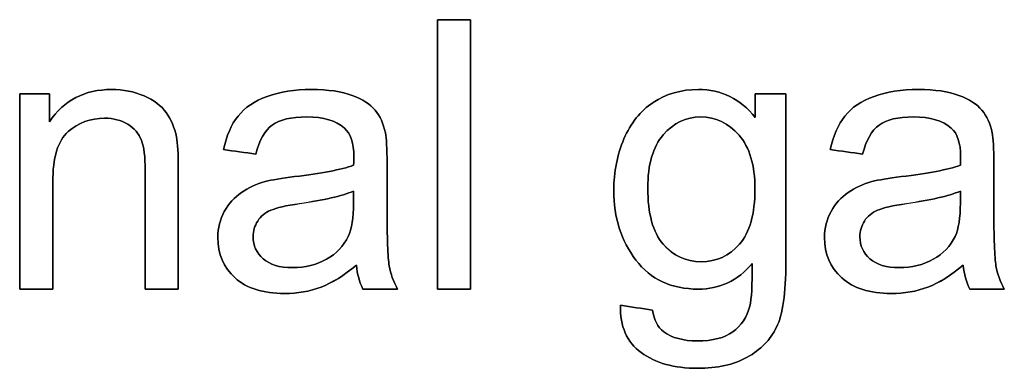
# Model space of a CAD drawing. Header units: inches. Extents: x 0 to 20790, y -12 to 14700.
# Tile 304 of 358: x 12333 to 12699, y 11750 to 11880. Entities that reach past the tile are written whole.
import ezdxf

# ---------------------------------------------------------------- set-up
doc = ezdxf.new("R2010")
doc.units = ezdxf.units.IN
doc.layers.add('1', color=7, linetype='Continuous', true_color=0xffffff)
doc.layers.add('254', color=7, linetype='Continuous', true_color=0xffffff)

msp = doc.modelspace()

# ---------------------------------------------------------------- linework, layer by layer
at = {"layer": '1', "color": 2, "linetype": 'Continuous', "lineweight": 25}
for points, knots in [([(12488.523, 11879.754), (12488.523, 11846.42), (12488.523, 11813.087), (12488.523, 11779.754), (12492.616, 11779.754), (12496.709, 11779.754), (12500.803, 11779.754), (12500.803, 11813.087), (12500.803, 11846.42), (12500.803, 11879.754), (12496.709, 11879.754), (12492.616, 11879.754), (12488.523, 11879.754)], [0, 0, 0, 0, 0.4453178, 0.4453178, 0.4453178, 0.5, 0.5, 0.5, 0.9453178, 0.9453178, 0.9453178, 1, 1, 1, 1]), ([(12333.42, 11852.202), (12333.42, 11828.052), (12333.42, 11803.903), (12333.42, 11779.754), (12337.513, 11779.754), (12341.606, 11779.754), (12345.699, 11779.754), (12345.699, 11792.945), (12345.699, 11806.137), (12345.699, 11828.59), (12347.592, 11834.883), (12355.201, 11841.521), (12359.718, 11843.197), (12368.211, 11843.197), (12371.051, 11842.455), (12375.944, 11839.499), (12377.625, 11837.518), (12378.572, 11835.036), (12379.544, 11832.555), (12380.004, 11828.82), (12380.004, 11809.139), (12380.004, 11794.446), (12380.004, 11779.754), (12384.097, 11779.754), (12388.191, 11779.754), (12392.284, 11779.754), (12392.284, 11794.6), (12392.284, 11809.446), (12392.284, 11829.971), (12392.053, 11833.962), (12391.619, 11836.239), (12390.877, 11839.743), (12389.598, 11842.762), (12385.953, 11847.844), (12383.228, 11849.899), (12375.921, 11853.068), (12371.895, 11853.839), (12357.467, 11853.839), (12349.792, 11849.848), (12344.471, 11841.892), (12344.471, 11845.329), (12344.471, 11848.765), (12344.471, 11852.202), (12340.787, 11852.202), (12337.103, 11852.202), (12333.42, 11852.202)], [0, 0, 0, 0, 0.1641372, 0.1641372, 0.1641372, 0.191957, 0.191957, 0.191957, 0.2816181, 0.2816181, 0.3445605, 0.3445605, 0.4072634, 0.4072634, 0.4466064, 0.4466064, 0.4856496, 0.4856496, 0.4856496, 0.5169313, 0.5169313, 0.6090651, 0.6090651, 0.6090651, 0.6413431, 0.6413431, 0.6413431, 0.7584182, 0.7584182, 0.803204, 0.803204, 0.803204, 0.8296833, 0.8296833, 0.8563396, 0.8563396, 0.8829284, 0.8829284, 0.9440358, 0.9440358, 0.9440358, 0.9710461, 0.9710461, 0.9710461, 1, 1, 1, 1]), ([(12445.262, 11780.5), (12449.459, 11782.082), (12453.834, 11784.819), (12458.388, 11788.682), (12458.746, 11785.279), (12459.564, 11782.286), (12460.843, 11779.754), (12465.116, 11779.754), (12469.388, 11779.754), (12473.66, 11779.754), (12472.125, 11782.516), (12471.076, 11785.433), (12470.052, 11791.474), (12469.772, 11798.684), (12469.772, 11815.577), (12469.772, 11821.034), (12469.772, 11831.941), (12469.567, 11835.701), (12469.158, 11837.799), (12468.441, 11841.176), (12467.162, 11843.939), (12463.542, 11848.375), (12460.69, 11850.181), (12452.942, 11853.106), (12447.925, 11853.839), (12435.517, 11853.839), (12430.017, 11852.969), (12420.572, 11849.581), (12416.945, 11847.137), (12414.463, 11843.964), (12411.956, 11840.818), (12410.166, 11836.674), (12409.066, 11831.532), (12413.065, 11830.986), (12417.064, 11830.44), (12421.063, 11829.894), (12422.394, 11835.036), (12424.415, 11838.618), (12429.94, 11842.66), (12434.187, 11843.657), (12446.159, 11843.657), (12450.815, 11842.276), (12456.277, 11837.481), (12457.441, 11833.936), (12457.441, 11828.487), (12457.415, 11827.413), (12457.364, 11825.724), (12452.683, 11824.087), (12445.366, 11822.68), (12430.604, 11820.926), (12426.973, 11820.301), (12424.543, 11819.662), (12421.268, 11818.741), (12418.326, 11817.41), (12413.119, 11813.837), (12410.984, 11811.501), (12407.772, 11805.637), (12406.942, 11802.394), (12406.942, 11792.8), (12409.091, 11787.838), (12417.635, 11780.061), (12423.75, 11778.116), (12436.541, 11778.116), (12441.043, 11778.909), (12445.262, 11780.5)], [0, 0, 0, 0, 0.0765039, 0.0765039, 0.0765039, 0.1223348, 0.1223348, 0.1223348, 0.1854242, 0.1854242, 0.1854242, 0.2310898, 0.2310898, 0.2768206, 0.2768206, 0.2986459, 0.2986459, 0.3204371, 0.3204371, 0.3204371, 0.351304, 0.351304, 0.3819584, 0.3819584, 0.4127907, 0.4127907, 0.4437503, 0.4437503, 0.4749126, 0.4749126, 0.4749126, 0.5152084, 0.5152084, 0.5152084, 0.5508908, 0.5508908, 0.5508908, 0.5880256, 0.5880256, 0.6251605, 0.6251605, 0.6649244, 0.6649244, 0.6941768, 0.6941768, 0.696714, 0.696714, 0.696714, 0.7608957, 0.7608957, 0.7924142, 0.7924142, 0.7924142, 0.8204189, 0.8204189, 0.8482961, 0.8482961, 0.875987, 0.875987, 0.9235432, 0.9235432, 0.9710993, 0.9710993, 1, 1, 1, 1]), ([(12568.339, 11771.977), (12564.357, 11772.565), (12560.374, 11773.153), (12556.392, 11773.742), (12556.213, 11765.939), (12558.771, 11760.081), (12569.413, 11752.304), (12576.397, 11750.36), (12592.309, 11750.36), (12598.449, 11751.716), (12608.396, 11757.174), (12612.033, 11760.9), (12616.638, 11770.314), (12617.789, 11778.295), (12617.789, 11810.452), (12617.789, 11831.327), (12617.789, 11852.202), (12614.011, 11852.202), (12610.234, 11852.202), (12606.456, 11852.202), (12606.456, 11849.285), (12606.456, 11846.369), (12606.456, 11843.453), (12600.905, 11850.385), (12593.87, 11853.839), (12578.904, 11853.839), (12573.327, 11852.227), (12563.811, 11845.883), (12560.178, 11841.355), (12555.202, 11829.659), (12553.936, 11823.294), (12553.936, 11806.333), (12556.674, 11797.712), (12567.572, 11783.335), (12575.297, 11779.754), (12593.256, 11779.754), (12599.933, 11782.9), (12605.305, 11789.245), (12605.356, 11781.237), (12605.049, 11775.967), (12603.353, 11769.388), (12601.237, 11766.195), (12595.047, 11761.642), (12590.672, 11760.516), (12579.697, 11760.516), (12575.528, 11761.642), (12570.213, 11765.616), (12568.825, 11768.293), (12568.339, 11771.977)], [0, 0, 0, 0, 0.0346674, 0.0346674, 0.0346674, 0.0920587, 0.0920587, 0.14945, 0.14945, 0.1976723, 0.1976723, 0.2456003, 0.2456003, 0.2935283, 0.2935283, 0.3822114, 0.3822114, 0.3822114, 0.4068085, 0.4068085, 0.4068085, 0.4257978, 0.4257978, 0.4257978, 0.4788047, 0.4788047, 0.5186392, 0.5186392, 0.5584738, 0.5584738, 0.5985193, 0.5985193, 0.6568077, 0.6568077, 0.7150962, 0.7150962, 0.7619967, 0.7619967, 0.7619967, 0.7961642, 0.7961642, 0.8525884, 0.8525884, 0.9090126, 0.9090126, 0.9611354, 0.9611354, 1, 1, 1, 1]), ([(12670.486, 11780.5), (12674.683, 11782.082), (12679.058, 11784.819), (12683.611, 11788.682), (12683.97, 11785.279), (12684.788, 11782.286), (12686.067, 11779.754), (12690.339, 11779.754), (12694.612, 11779.754), (12698.884, 11779.754), (12697.349, 11782.516), (12696.3, 11785.433), (12695.276, 11791.474), (12694.995, 11798.684), (12694.995, 11815.577), (12694.995, 11821.034), (12694.995, 11831.941), (12694.791, 11835.701), (12694.381, 11837.799), (12693.665, 11841.176), (12692.386, 11843.939), (12688.766, 11848.375), (12685.914, 11850.181), (12678.166, 11853.106), (12673.148, 11853.839), (12660.741, 11853.839), (12655.241, 11852.969), (12645.796, 11849.581), (12642.169, 11847.137), (12639.687, 11843.964), (12637.18, 11840.818), (12635.389, 11836.674), (12634.289, 11831.532), (12638.289, 11830.986), (12642.288, 11830.44), (12646.287, 11829.894), (12647.618, 11835.036), (12649.639, 11838.618), (12655.164, 11842.66), (12659.411, 11843.657), (12671.383, 11843.657), (12676.039, 11842.276), (12681.501, 11837.481), (12682.665, 11833.936), (12682.665, 11828.487), (12682.639, 11827.413), (12682.588, 11825.724), (12677.907, 11824.087), (12670.59, 11822.68), (12655.828, 11820.926), (12652.197, 11820.301), (12649.766, 11819.662), (12646.492, 11818.741), (12643.55, 11817.41), (12638.343, 11813.837), (12636.208, 11811.501), (12632.995, 11805.637), (12632.166, 11802.394), (12632.166, 11792.8), (12634.315, 11787.838), (12642.859, 11780.061), (12648.973, 11778.116), (12661.764, 11778.116), (12666.267, 11778.909), (12670.486, 11780.5)], [0, 0, 0, 0, 0.0765039, 0.0765039, 0.0765039, 0.1223348, 0.1223348, 0.1223348, 0.1854242, 0.1854242, 0.1854242, 0.2310898, 0.2310898, 0.2768206, 0.2768206, 0.2986459, 0.2986459, 0.3204371, 0.3204371, 0.3204371, 0.351304, 0.351304, 0.3819584, 0.3819584, 0.4127907, 0.4127907, 0.4437503, 0.4437503, 0.4749126, 0.4749126, 0.4749126, 0.5152084, 0.5152084, 0.5152084, 0.5508908, 0.5508908, 0.5508908, 0.5880256, 0.5880256, 0.6251605, 0.6251605, 0.6649244, 0.6649244, 0.6941768, 0.6941768, 0.696714, 0.696714, 0.696714, 0.7608957, 0.7608957, 0.7924142, 0.7924142, 0.7924142, 0.8204189, 0.8204189, 0.8482961, 0.8482961, 0.875987, 0.875987, 0.9235432, 0.9235432, 0.9710993, 0.9710993, 1, 1, 1, 1]), ([(12572.233, 11796.45), (12568.441, 11800.833), (12566.548, 11807.766), (12566.548, 11826.006), (12568.467, 11832.58), (12576.114, 11841.459), (12580.746, 11843.657), (12591.746, 11843.657), (12596.479, 11841.406), (12604.358, 11832.401), (12606.328, 11825.724), (12606.328, 11807.587), (12604.41, 11800.782), (12596.786, 11792.084), (12592.053, 11789.91), (12580.721, 11789.91), (12575.988, 11792.11), (12572.233, 11796.45)], [0, 0, 0, 0, 0.1302048, 0.1302048, 0.2495592, 0.2495592, 0.3696509, 0.3696509, 0.4919978, 0.4919978, 0.6143447, 0.6143447, 0.7427029, 0.7427029, 0.871061, 0.871061, 1, 1, 1, 1]), ([(12437.31, 11811.464), (12446.211, 11812.754), (12452.913, 11814.289), (12457.364, 11816.106), (12457.364, 11814.605), (12457.364, 11813.104), (12457.364, 11806.205), (12456.699, 11802.112), (12455.394, 11799.324), (12453.655, 11795.742), (12450.943, 11792.903), (12443.576, 11788.758), (12439.38, 11787.735), (12429.864, 11787.735), (12426.257, 11788.81), (12421.306, 11793.199), (12420.04, 11795.921), (12420.04, 11801.319), (12420.629, 11803.263), (12422.868, 11806.776), (12424.517, 11808.098), (12426.589, 11809.019), (12428.687, 11809.915), (12432.268, 11810.733), (12437.31, 11811.464)], [0, 0, 0, 0, 0.1667307, 0.1667307, 0.1667307, 0.2031213, 0.2031213, 0.3340034, 0.3340034, 0.3340034, 0.4399845, 0.4399845, 0.5459656, 0.5459656, 0.6530924, 0.6530924, 0.7596728, 0.7596728, 0.8287836, 0.8287836, 0.8971838, 0.8971838, 0.8971838, 1, 1, 1, 1]), ([(12662.533, 11811.464), (12671.434, 11812.754), (12678.137, 11814.289), (12682.588, 11816.106), (12682.588, 11814.605), (12682.588, 11813.104), (12682.588, 11806.205), (12681.923, 11802.112), (12680.618, 11799.324), (12678.879, 11795.742), (12676.167, 11792.903), (12668.799, 11788.758), (12664.604, 11787.735), (12655.088, 11787.735), (12651.48, 11788.81), (12646.53, 11793.199), (12645.264, 11795.921), (12645.264, 11801.319), (12645.852, 11803.263), (12648.092, 11806.776), (12649.741, 11808.098), (12651.813, 11809.019), (12653.911, 11809.915), (12657.492, 11810.733), (12662.533, 11811.464)], [0, 0, 0, 0, 0.1667307, 0.1667307, 0.1667307, 0.2031213, 0.2031213, 0.3340034, 0.3340034, 0.3340034, 0.4399845, 0.4399845, 0.5459656, 0.5459656, 0.6530924, 0.6530924, 0.7596728, 0.7596728, 0.8287836, 0.8287836, 0.8971838, 0.8971838, 0.8971838, 1, 1, 1, 1])]:
    msp.add_open_spline(points, degree=3, knots=knots, dxfattribs=at)
at = {"layer": '254', "color": 2, "linetype": 'Continuous', "lineweight": 25}
for points in [[(12500.803, 11879.754), (12496.709, 11879.754), (12492.616, 11879.754), (12488.523, 11879.754)], [(12488.523, 11879.754), (12488.523, 11846.42), (12488.523, 11813.087), (12488.523, 11779.754)], [(12500.803, 11779.754), (12500.803, 11813.087), (12500.803, 11846.42), (12500.803, 11879.754)], [(12333.42, 11852.202), (12333.42, 11828.052), (12333.42, 11803.903), (12333.42, 11779.754)], [(12344.471, 11852.202), (12340.787, 11852.202), (12337.103, 11852.202), (12333.42, 11852.202)], [(12344.471, 11841.892), (12344.471, 11845.329), (12344.471, 11848.765), (12344.471, 11852.202)], [(12617.789, 11852.202), (12614.011, 11852.202), (12610.234, 11852.202), (12606.456, 11852.202)], [(12606.456, 11852.202), (12606.456, 11849.285), (12606.456, 11846.369), (12606.456, 11843.453)], [(12414.463, 11843.964), (12411.956, 11840.818), (12410.166, 11836.674), (12409.066, 11831.532)], [(12639.687, 11843.964), (12637.18, 11840.818), (12635.389, 11836.674), (12634.289, 11831.532)], [(12409.066, 11831.532), (12413.065, 11830.986), (12417.064, 11830.44), (12421.063, 11829.894)], [(12634.289, 11831.532), (12638.289, 11830.986), (12642.288, 11830.44), (12646.287, 11829.894)], [(12437.308, 11811.475), (12446.211, 11812.754), (12452.913, 11814.289), (12457.364, 11816.106)], [(12662.532, 11811.475), (12671.434, 11812.754), (12678.137, 11814.289), (12682.588, 11816.106)], [(12426.589, 11809.019), (12428.687, 11809.915), (12432.268, 11810.733), (12437.308, 11811.475)], [(12651.813, 11809.019), (12653.911, 11809.915), (12657.492, 11810.733), (12662.532, 11811.475)], [(12445.264, 11780.495), (12449.459, 11782.082), (12453.834, 11784.819), (12458.388, 11788.682)], [(12458.388, 11788.682), (12458.746, 11785.279), (12459.564, 11782.286), (12460.843, 11779.754)], [(12670.488, 11780.495), (12674.683, 11782.082), (12679.058, 11784.819), (12683.611, 11788.682)], [(12683.611, 11788.682), (12683.97, 11785.279), (12684.788, 11782.286), (12686.067, 11779.754)], [(12333.42, 11779.754), (12337.513, 11779.754), (12341.606, 11779.754), (12345.699, 11779.754)], [(12380.004, 11779.754), (12384.097, 11779.754), (12388.191, 11779.754), (12392.284, 11779.754)], [(12460.843, 11779.754), (12465.116, 11779.754), (12469.388, 11779.754), (12473.66, 11779.754)], [(12488.523, 11779.754), (12492.616, 11779.754), (12496.709, 11779.754), (12500.803, 11779.754)], [(12686.067, 11779.754), (12690.339, 11779.754), (12694.612, 11779.754), (12698.884, 11779.754)], [(12568.339, 11771.977), (12564.357, 11772.565), (12560.374, 11773.153), (12556.392, 11773.742)]]:
    msp.add_open_spline(points, degree=3, dxfattribs=at)
for points, knots in [([(12391.619, 11836.239), (12390.877, 11839.743), (12389.598, 11842.762), (12385.953, 11847.844), (12383.228, 11849.899), (12375.921, 11853.068), (12371.895, 11853.839), (12357.467, 11853.839), (12349.792, 11849.848), (12344.471, 11841.892)], [0, 0, 0, 0, 0.1880212, 0.1880212, 0.3772987, 0.3772987, 0.5660965, 0.5660965, 1, 1, 1, 1]), ([(12469.158, 11837.799), (12468.441, 11841.176), (12467.162, 11843.939), (12463.542, 11848.375), (12460.69, 11850.181), (12452.942, 11853.106), (12447.925, 11853.839), (12435.517, 11853.839), (12430.017, 11852.969), (12420.572, 11849.581), (12416.945, 11847.137), (12414.463, 11843.964)], [0, 0, 0, 0, 0.1998175, 0.1998175, 0.3982597, 0.3982597, 0.5978525, 0.5978525, 0.7982702, 0.7982702, 1, 1, 1, 1]), ([(12606.456, 11843.453), (12600.905, 11850.385), (12593.87, 11853.839), (12578.904, 11853.839), (12573.327, 11852.227), (12563.811, 11845.883), (12560.178, 11841.355), (12555.202, 11829.659), (12553.936, 11823.294), (12553.936, 11806.333), (12556.674, 11797.712), (12567.572, 11783.335), (12575.297, 11779.754), (12593.256, 11779.754), (12599.933, 11782.9), (12605.305, 11789.245)], [0, 0, 0, 0, 0.1576654, 0.1576654, 0.2761504, 0.2761504, 0.3946354, 0.3946354, 0.513748, 0.513748, 0.6871229, 0.6871229, 0.8604978, 0.8604978, 1, 1, 1, 1]), ([(12556.392, 11773.742), (12556.213, 11765.939), (12558.771, 11760.081), (12569.413, 11752.304), (12576.397, 11750.36), (12592.309, 11750.36), (12598.449, 11751.716), (12608.396, 11757.174), (12612.033, 11760.9), (12616.638, 11770.314), (12617.789, 11778.295), (12617.789, 11810.452), (12617.789, 11831.327), (12617.789, 11852.202)], [0, 0, 0, 0, 0.1651339, 0.1651339, 0.3302679, 0.3302679, 0.4690195, 0.4690195, 0.6069243, 0.6069243, 0.7448291, 0.7448291, 1, 1, 1, 1]), ([(12694.381, 11837.799), (12693.665, 11841.176), (12692.386, 11843.939), (12688.766, 11848.375), (12685.914, 11850.181), (12678.166, 11853.106), (12673.148, 11853.839), (12660.741, 11853.839), (12655.241, 11852.969), (12645.796, 11849.581), (12642.169, 11847.137), (12639.687, 11843.964)], [0, 0, 0, 0, 0.1998175, 0.1998175, 0.3982597, 0.3982597, 0.5978525, 0.5978525, 0.7982702, 0.7982702, 1, 1, 1, 1]), ([(12345.699, 11779.754), (12345.699, 11792.945), (12345.699, 11806.137), (12345.699, 11828.59), (12347.592, 11834.883), (12355.201, 11841.521), (12359.718, 11843.197), (12368.211, 11843.197), (12371.051, 11842.455), (12375.944, 11839.499), (12377.625, 11837.518), (12378.572, 11835.036)], [0, 0, 0, 0, 0.3052888, 0.3052888, 0.5196028, 0.5196028, 0.7331012, 0.7331012, 0.867061, 0.867061, 1, 1, 1, 1]), ([(12421.063, 11829.894), (12422.394, 11835.036), (12424.415, 11838.618), (12429.94, 11842.66), (12434.187, 11843.657), (12446.159, 11843.657), (12450.815, 11842.276), (12456.277, 11837.481), (12457.441, 11833.936), (12457.441, 11828.487), (12457.415, 11827.413), (12457.364, 11825.724)], [0, 0, 0, 0, 0.2546567, 0.2546567, 0.5093133, 0.5093133, 0.7819988, 0.7819988, 0.9826008, 0.9826008, 1, 1, 1, 1]), ([(12572.227, 11796.459), (12568.441, 11800.833), (12566.548, 11807.766), (12566.548, 11826.006), (12568.467, 11832.58), (12576.114, 11841.459), (12580.746, 11843.657), (12591.746, 11843.657), (12596.479, 11841.406), (12600.419, 11836.904)], [0, 0, 0, 0, 0.2646451, 0.2646451, 0.5072365, 0.5072365, 0.7513263, 0.7513263, 1, 1, 1, 1]), ([(12646.287, 11829.894), (12647.618, 11835.036), (12649.639, 11838.618), (12655.164, 11842.66), (12659.411, 11843.657), (12671.383, 11843.657), (12676.039, 11842.276), (12681.501, 11837.481), (12682.665, 11833.936), (12682.665, 11828.487), (12682.639, 11827.413), (12682.588, 11825.724)], [0, 0, 0, 0, 0.2546567, 0.2546567, 0.5093133, 0.5093133, 0.7819988, 0.7819988, 0.9826008, 0.9826008, 1, 1, 1, 1]), ([(12473.66, 11779.754), (12472.125, 11782.516), (12471.076, 11785.433), (12470.052, 11791.474), (12469.772, 11798.684), (12469.772, 11815.577), (12469.772, 11821.034), (12469.772, 11831.941), (12469.567, 11835.701), (12469.158, 11837.799)], [0, 0, 0, 0, 0.3382309, 0.3382309, 0.6769456, 0.6769456, 0.8385991, 0.8385991, 1, 1, 1, 1]), ([(12698.884, 11779.754), (12697.349, 11782.516), (12696.3, 11785.433), (12695.276, 11791.474), (12694.995, 11798.684), (12694.995, 11815.577), (12694.995, 11821.034), (12694.995, 11831.941), (12694.791, 11835.701), (12694.381, 11837.799)], [0, 0, 0, 0, 0.3382309, 0.3382309, 0.6769456, 0.6769456, 0.8385991, 0.8385991, 1, 1, 1, 1]), ([(12378.572, 11835.036), (12379.544, 11832.555), (12380.004, 11828.82), (12380.004, 11809.139), (12380.004, 11794.446), (12380.004, 11779.754)], [0, 0, 0, 0, 0.2534662, 0.2534662, 1, 1, 1, 1]), ([(12392.284, 11779.754), (12392.284, 11794.6), (12392.284, 11809.446), (12392.284, 11829.971), (12392.053, 11833.962), (12391.619, 11836.239)], [0, 0, 0, 0, 0.723307, 0.723307, 1, 1, 1, 1]), ([(12600.419, 11836.904), (12604.358, 11832.401), (12606.328, 11825.724), (12606.328, 11807.587), (12604.41, 11800.782), (12596.786, 11792.084), (12592.053, 11789.91), (12580.721, 11789.91), (12575.988, 11792.11), (12572.227, 11796.459)], [0, 0, 0, 0, 0.2408393, 0.2408393, 0.4935118, 0.4935118, 0.7461842, 0.7461842, 1, 1, 1, 1]), ([(12457.364, 11825.724), (12452.683, 11824.087), (12445.366, 11822.68), (12430.604, 11820.926), (12426.973, 11820.301), (12424.543, 11819.662)], [0, 0, 0, 0, 0.6706534, 0.6706534, 1, 1, 1, 1]), ([(12682.588, 11825.724), (12677.907, 11824.087), (12670.59, 11822.68), (12655.828, 11820.926), (12652.197, 11820.301), (12649.766, 11819.662)], [0, 0, 0, 0, 0.6706534, 0.6706534, 1, 1, 1, 1]), ([(12424.543, 11819.662), (12421.268, 11818.741), (12418.326, 11817.41), (12413.119, 11813.837), (12410.984, 11811.501), (12407.772, 11805.637), (12406.942, 11802.394), (12406.942, 11792.8), (12409.091, 11787.838), (12417.635, 11780.061), (12423.75, 11778.116), (12436.541, 11778.116), (12441.043, 11778.909), (12445.264, 11780.495)], [0, 0, 0, 0, 0.1349064, 0.1349064, 0.2691988, 0.2691988, 0.4025939, 0.4025939, 0.6316855, 0.6316855, 0.8607771, 0.8607771, 1, 1, 1, 1]), ([(12649.766, 11819.662), (12646.492, 11818.741), (12643.55, 11817.41), (12638.343, 11813.837), (12636.208, 11811.501), (12632.995, 11805.637), (12632.166, 11802.394), (12632.166, 11792.8), (12634.315, 11787.838), (12642.859, 11780.061), (12648.973, 11778.116), (12661.764, 11778.116), (12666.267, 11778.909), (12670.488, 11780.495)], [0, 0, 0, 0, 0.1349064, 0.1349064, 0.2691988, 0.2691988, 0.4025939, 0.4025939, 0.6316855, 0.6316855, 0.8607771, 0.8607771, 1, 1, 1, 1]), ([(12457.364, 11816.106), (12457.364, 11814.605), (12457.364, 11813.104), (12457.364, 11806.205), (12456.699, 11802.112), (12455.394, 11799.324)], [0, 0, 0, 0, 0.2175525, 0.2175525, 1, 1, 1, 1]), ([(12682.588, 11816.106), (12682.588, 11814.605), (12682.588, 11813.104), (12682.588, 11806.205), (12681.923, 11802.112), (12680.618, 11799.324)], [0, 0, 0, 0, 0.2175525, 0.2175525, 1, 1, 1, 1]), ([(12455.394, 11799.324), (12453.655, 11795.742), (12450.943, 11792.903), (12443.576, 11788.758), (12439.38, 11787.735), (12429.864, 11787.735), (12426.257, 11788.81), (12421.306, 11793.199), (12420.04, 11795.921), (12420.04, 11801.319), (12420.629, 11803.263), (12422.868, 11806.776), (12424.517, 11808.098), (12426.589, 11809.019)], [0, 0, 0, 0, 0.1881832, 0.1881832, 0.3763665, 0.3763665, 0.5665841, 0.5665841, 0.7558315, 0.7558315, 0.8785466, 0.8785466, 1, 1, 1, 1]), ([(12680.618, 11799.324), (12678.879, 11795.742), (12676.167, 11792.903), (12668.799, 11788.758), (12664.604, 11787.735), (12655.088, 11787.735), (12651.48, 11788.81), (12646.53, 11793.199), (12645.264, 11795.921), (12645.264, 11801.319), (12645.852, 11803.263), (12648.092, 11806.776), (12649.741, 11808.098), (12651.813, 11809.019)], [0, 0, 0, 0, 0.1881832, 0.1881832, 0.3763665, 0.3763665, 0.5665841, 0.5665841, 0.7558315, 0.7558315, 0.8785466, 0.8785466, 1, 1, 1, 1]), ([(12605.305, 11789.245), (12605.356, 11781.237), (12605.049, 11775.967), (12603.353, 11769.388), (12601.237, 11766.195), (12595.047, 11761.642), (12590.672, 11760.516), (12579.697, 11760.516), (12575.528, 11761.642), (12570.213, 11765.616), (12568.825, 11768.293), (12568.339, 11771.977)], [0, 0, 0, 0, 0.1435588, 0.1435588, 0.3806319, 0.3806319, 0.6177051, 0.6177051, 0.8367054, 0.8367054, 1, 1, 1, 1])]:
    msp.add_open_spline(points, degree=3, knots=knots, dxfattribs=at)

doc.saveas('drawing.dxf')
